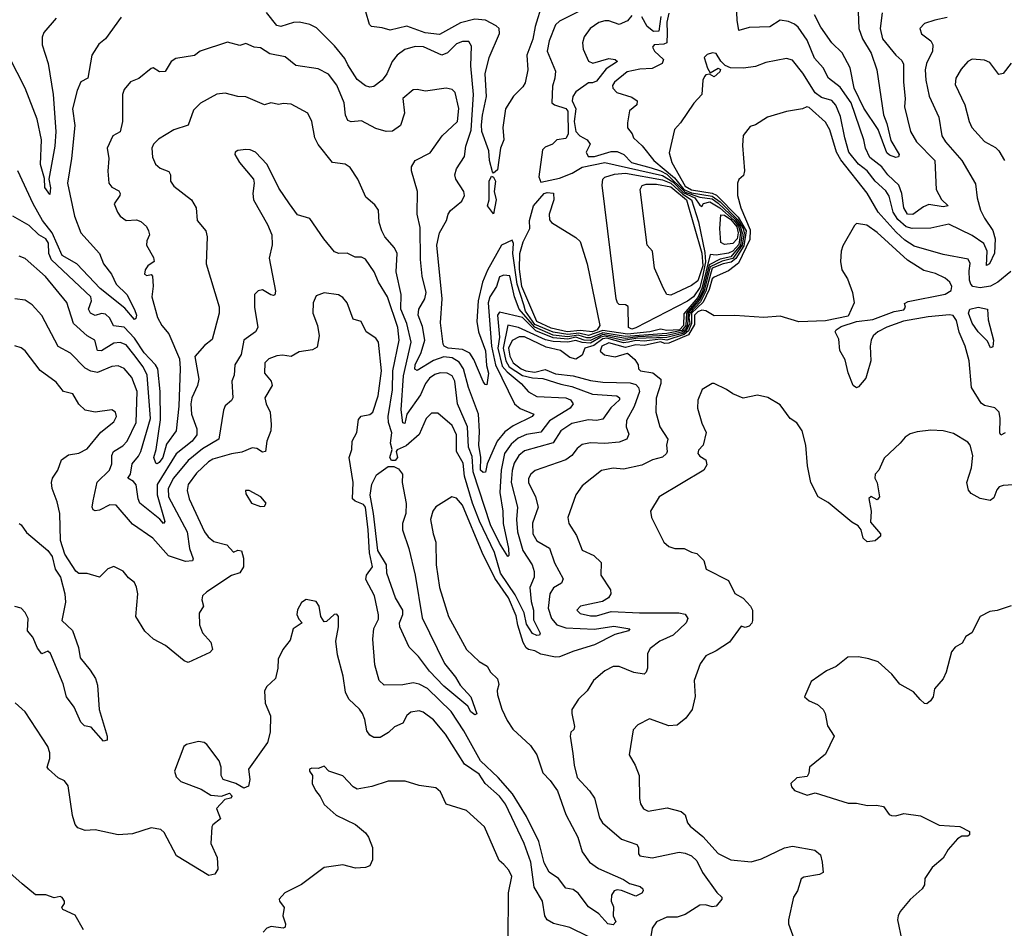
# Model space of a CAD drawing. Extents: x 1552294 to 1694791, y 811929 to 917222.
# Tile 424 of 643: x 1641398 to 1646171, y 847104 to 851508. Entities that reach past the tile are written whole.
import ezdxf

# ---------------------------------------------------------------- set-up
doc = ezdxf.new("R2010")
doc.units = 0

msp = doc.modelspace()

# ---------------------------------------------------------------- linework, layer by layer
at = {"layer": '0CON10XD'}
for points in [[(1645578.8, 851541.2), (1645569.3, 851465), (1645580.6, 851415), (1645645, 851335.5), (1645675, 851309.4), (1645682.7, 851292.7), (1645682.8, 851205), (1645691.5, 851125), (1645688.2, 851085), (1645716.7, 850965), (1645746.1, 850915), (1645834.2, 850825), (1645841.2, 850685), (1645866.4, 850636.4), (1645899.2, 850605), (1645875, 850601.1), (1645805, 850611.3), (1645779.6, 850600.4), (1645727.1, 850562.9), (1645702.6, 850565), (1645684.5, 850595), (1645674.6, 850665), (1645659.3, 850705), (1645607.5, 850755), (1645578.4, 850795), (1645519.4, 850839.4), (1645499, 850885), (1645490.2, 850925), (1645428.8, 851105), (1645375, 851181), (1645318.8, 851225), (1645293.5, 851275), (1645251, 851321), (1645215, 851408.1), (1645171.9, 851471.9), (1645155, 851486.5), (1645125, 851499.5), (1645085, 851505.5), (1645035, 851473.6), (1644935, 851470.5), (1644885, 851455.7), (1644876, 851506), (1644871.9, 851615)], [(1644135, 851559.5), (1644015, 851500.7), (1643995, 851482.1), (1643964.5, 851405.5), (1643955.3, 851355.3), (1643995, 851257.5), (1643993.2, 851225), (1643981.6, 851185), (1643978.2, 851105), (1643990.8, 851095), (1644045, 851076.6), (1644055.1, 851065.1), (1644056.9, 850953.1), (1644045, 850932.3), (1644002.5, 850925), (1643981.2, 850905), (1643945, 850889.2), (1643932.6, 850877.4), (1643915.6, 850745.6), (1643925, 850720.8), (1644015, 850739.2), (1644076.9, 850763.1), (1644125, 850792.6), (1644235, 850816.1), (1644515, 850752.1), (1644565, 850721.3), (1644615, 850669.5), (1644670.4, 850645), (1644695, 850608.2), (1644705, 850602.2), (1644712.9, 850617.2), (1644744.6, 850625.4), (1644792.3, 850595), (1644862.6, 850535), (1644882.8, 850505), (1644891.8, 850475), (1644885, 850418.4), (1644855, 850386.4), (1644835, 850375.3), (1644775, 850366.4), (1644745, 850370.3), (1644705, 850205), (1644685, 850161.9), (1644617.7, 850082.3), (1644616.6, 850025), (1644596.3, 850005), (1644535, 850000.7), (1644505, 850008.2), (1644453.1, 849995), (1644344.1, 849984.1), (1644225, 850000.6), (1644155, 849977.7), (1644108.6, 849988.6), (1644055, 849981.7), (1643985, 849992.6), (1643895, 850030.7), (1643850.9, 850095), (1643841.7, 850125), (1643810.6, 850225), (1643789.2, 850375), (1643792.9, 850422.9), (1643785, 850438.3), (1643733.8, 850415), (1643666.8, 850293.2), (1643642, 850235), (1643620.3, 850145), (1643614.9, 850045.1), (1643621.9, 849995), (1643656.6, 849903.4), (1643661.8, 849831.8), (1643670.8, 849795), (1643662.5, 849737.5), (1643655, 849738.8), (1643645, 849753.8), (1643600, 849860), (1643580.6, 849890.6), (1643545, 849908.9), (1643475, 849915.2), (1643456, 849925), (1643450.7, 849935), (1643438, 850038), (1643445.6, 850155), (1643420.3, 850415), (1643434.1, 850475), (1643466.7, 850535), (1643475.7, 850565), (1643487.4, 850582.6), (1643541.7, 850628.3), (1643554.2, 850655), (1643550.6, 850675), (1643512.7, 850735), (1643507.9, 850755), (1643516.2, 850785), (1643553.9, 850845), (1643560.7, 850895), (1643587.1, 850972.9), (1643598.4, 851145), (1643585.3, 851284.7), (1643588.9, 851378.9), (1643575, 851401.4), (1643545, 851402.1), (1643515, 851390), (1643472.3, 851347.7), (1643445, 851335.9), (1643356.1, 851376.1), (1643315, 851378.3), (1643265, 851362.9), (1643228.3, 851335), (1643204.3, 851305), (1643177.5, 851245), (1643155, 851214.7), (1643115, 851183.3), (1643095, 851181.1), (1643075, 851187.5), (1643035, 851218.5), (1642988.3, 851288.3), (1642975, 851320), (1642925, 851380.9), (1642837.4, 851467.4), (1642805, 851484), (1642755, 851496.4), (1642725, 851494.2), (1642665, 851475.2), (1642645, 851479), (1642595, 851542.9)], [(1643930.5, 851585), (1643897.3, 851475), (1643886.3, 851413.7), (1643856.5, 851335), (1643860.8, 851265), (1643848, 851202), (1643837.3, 851182.7), (1643792.7, 851137.3), (1643752.9, 851075), (1643740.8, 850985), (1643745.4, 850925), (1643729.7, 850885), (1643715, 850779.2), (1643695, 850763.3), (1643689.5, 850769.5), (1643675.6, 850825), (1643672.1, 850872.1), (1643639.1, 850965), (1643637.7, 850997.7), (1643641.6, 851045), (1643661.8, 851135), (1643654.8, 851245.2), (1643674.9, 851325.1), (1643725, 851440), (1643722.2, 851465), (1643708.6, 851478.6), (1643655.6, 851505), (1643605, 851510.8), (1643535, 851493.2), (1643434, 851436), (1643363.9, 851443.9), (1643274.4, 851475.6), (1643195, 851456.4), (1643155, 851468.7), (1643104.4, 851474.4), (1643094.3, 851485), (1643076, 851545)], [(1641575.2, 851514.8), (1641516.1, 851446.1), (1641507, 851423), (1641507.1, 851385), (1641535.9, 851295.9), (1641560.7, 851145), (1641573, 850965), (1641569.3, 850895), (1641539.3, 850735), (1641548, 850692), (1641545, 850660), (1641520.4, 850695), (1641518.7, 850738.7), (1641499.5, 850805), (1641504.2, 850925), (1641483, 851025), (1641424.7, 851175), (1641348.1, 851328.1)], [(1645895, 851518.1), (1645835, 851505.7), (1645785, 851489.2), (1645762.5, 851465), (1645769.7, 851439.7), (1645814.5, 851404.5), (1645825.6, 851385), (1645823.3, 851355), (1645794.3, 851295.7), (1645788.4, 851265), (1645790.8, 851215), (1645807.7, 851137.7), (1645854.6, 851035), (1645868.8, 850945), (1645886.9, 850915), (1645965, 850825.6), (1646032.2, 850712.2), (1646040, 850645), (1646056.7, 850585), (1646075.5, 850545.5), (1646116, 850486), (1646127.7, 850445), (1646123.8, 850376.2), (1646100, 850325), (1646085, 850316.2), (1646089, 850385), (1646072.7, 850422.7), (1646015, 850461.9), (1645903.2, 850516.8), (1645815, 850497.1), (1645725, 850494.8), (1645695, 850504.4), (1645655, 850539.4), (1645632.9, 850575), (1645613, 850653), (1645597.8, 850677.8), (1645545.7, 850725.7), (1645505.8, 850775), (1645465, 850807.8), (1645418.2, 850865), (1645397.5, 850935), (1645377.8, 851037.8), (1645355, 851092.7), (1645335, 851115.9), (1645285, 851130.2), (1645255, 851152.7), (1645195, 851248.4), (1645145, 851310.8), (1645115, 851318.8), (1645015, 851300.7), (1644965, 851280.5), (1644907.5, 851272.5), (1644844.3, 851274.3), (1644818, 851285), (1644796.4, 851306.4), (1644775, 851343.3), (1644757, 851347), (1644731.7, 851338.3), (1644716.7, 851325), (1644732.2, 851272.2), (1644745, 851250), (1644785, 851272.5), (1644795.6, 851265.6), (1644793.1, 851255), (1644765, 851230), (1644743, 851243), (1644725, 851240), (1644717.7, 851232.3), (1644710, 851215), (1644705.6, 851145), (1644666.2, 851103.8), (1644602.2, 851007.8), (1644572.5, 850975), (1644547.1, 850862.9), (1644560, 850815), (1644625, 850700.1), (1644655, 850682.7), (1644755, 850666.5), (1644776.8, 850656.8), (1644880.8, 850550.8), (1644920.4, 850485), (1644908.6, 850411.4), (1644869.9, 850350.1), (1644847.1, 850332.9), (1644808.6, 850325), (1644755, 850303.3), (1644725, 850192), (1644699.3, 850140.7), (1644646.4, 850085), (1644641.8, 850065), (1644646.1, 850035), (1644629.8, 850000.2), (1644612.8, 849987.2), (1644535, 849966.7), (1644385, 849962.3), (1644325, 849952.7), (1644235, 849973.9), (1644215, 849968.9), (1644165, 849939.1), (1644125, 849942.5), (1644095, 849953.4), (1644055, 849945), (1643985, 849947.4), (1643946.6, 849956.6), (1643815.7, 850015.7), (1643765, 850026.6), (1643741.9, 849915), (1643754.6, 849854.6), (1643771.8, 849825), (1643835, 849782.7), (1643885, 849771.2), (1643935, 849768.3), (1644021.1, 849741.1), (1644075, 849729.8), (1644175, 849693), (1644292.5, 849685), (1644306.2, 849675), (1644305.4, 849665.4), (1644264.3, 849625.7), (1644225, 849571.2), (1644195, 849565.3), (1644155, 849568.5), (1644075, 849550.7), (1644021.6, 849515), (1643983.9, 849456.1), (1643845, 849417.6), (1643817.5, 849395), (1643795, 849358.8), (1643785, 849322), (1643781.2, 849265), (1643811, 849145), (1643806, 849085), (1643812, 849025), (1643838, 848935), (1643881.8, 848865), (1643892.8, 848832.8), (1643892.9, 848805), (1643871, 848755), (1643877.5, 848687.5), (1643888.3, 848645), (1643888.7, 848598.7), (1643920.6, 848535), (1643918, 848525), (1643905, 848522.3), (1643885, 848532.9), (1643855, 848578.5), (1643843.2, 848633.2), (1643800.1, 848720.1), (1643729.1, 848825), (1643700.1, 848925), (1643627, 849077), (1643592.8, 849165), (1643554.7, 849294.7), (1643547.5, 849357.5), (1643516.2, 849415), (1643515.9, 849495), (1643495, 849540.8), (1643425, 849600.9), (1643395, 849601.2), (1643368, 849575), (1643335, 849497.1), (1643272, 849442), (1643227.9, 849422.1), (1643224, 849415), (1643229, 849385), (1643218.9, 849371.1), (1643201, 849371), (1643192.4, 849385), (1643203.9, 849425), (1643195.5, 849455), (1643202.2, 849505), (1643186.1, 849556.1), (1643184, 849584), (1643206.1, 849713.9), (1643206.6, 849805), (1643238.3, 849955), (1643231.9, 850015), (1643180.9, 850165), (1643136.9, 850235), (1643116.2, 850286.2), (1643075, 850346.2), (1643055, 850356.7), (1643025, 850356), (1642985, 850375.7), (1642945, 850374.2), (1642925, 850383.1), (1642872.1, 850445), (1642805, 850544.2), (1642745, 850562), (1642705.8, 850615.8), (1642655, 850690.6), (1642598, 850805), (1642540.8, 850865), (1642515, 850877.1), (1642495, 850878), (1642455, 850873.8), (1642443.3, 850865), (1642441.2, 850855), (1642464.2, 850815), (1642532.5, 850735), (1642535.6, 850715), (1642527.8, 850665), (1642532.4, 850635), (1642600.4, 850515), (1642621.1, 850465), (1642623, 850417), (1642608, 850352), (1642638.1, 850191.9), (1642635.8, 850174.2), (1642629.3, 850170.7), (1642615, 850173.3), (1642575, 850198.8), (1642555, 850193.8), (1642536.7, 850175), (1642535.8, 850115), (1642552.7, 850015), (1642541.1, 849995), (1642485, 849954.2), (1642471.8, 849885), (1642441.7, 849835), (1642437.3, 849785), (1642427.3, 849755), (1642431.4, 849675), (1642425, 849662), (1642395, 849635.8), (1642386.2, 849615), (1642364.1, 849475), (1642285, 849428.3), (1642215, 849370.4), (1642143.5, 849285), (1642117.9, 849235), (1642119.8, 849195), (1642210.6, 849025), (1642221.1, 848945), (1642239.1, 848895), (1642235.3, 848884.7), (1642202.4, 848882.4), (1642119.2, 848909.2), (1642044.3, 848995), (1641945, 849062.2), (1641865.3, 849155.3), (1641835, 849155.8), (1641785, 849130.9), (1641765, 849127.1), (1641755, 849131.6), (1641750, 849145), (1641754, 849175), (1641773.2, 849266.8), (1641833.3, 849325), (1641845.2, 849354.8), (1641845.6, 849395), (1641853.1, 849415), (1641897.9, 849442.1), (1641919.2, 849465), (1641962.4, 849555), (1641968.4, 849705), (1641942.7, 849772.7), (1641905, 849816.9), (1641875, 849829.6), (1641845, 849826.1), (1641775, 849797.7), (1641743.6, 849803.6), (1641715, 849818.8), (1641645, 849891.8), (1641585, 849923.6), (1641505, 850074), (1641459.6, 850125), (1641425, 850147.7), (1641375, 850154.3)], [(1641890.3, 851519.7), (1641814.2, 851415), (1641781.4, 851388.6), (1641747.8, 851335), (1641728.6, 851225), (1641695, 851206.7), (1641677.1, 851165), (1641654.7, 851075), (1641666, 850995), (1641650, 850835), (1641630, 850715), (1641664.2, 850555), (1641694.3, 850475), (1641785.2, 850375.2), (1641805.2, 850325), (1641843.8, 850275), (1641865.4, 850225.4), (1641917.1, 850175), (1641955, 850103.8), (1641964.4, 850075), (1641961.2, 850058.8), (1641955, 850054.4), (1641908.8, 850108.8), (1641788.1, 850205), (1641675, 850323.8), (1641603.5, 850365), (1641555.4, 850475), (1641509.3, 850535), (1641463.2, 850615), (1641389.2, 850775)], [(1644365, 851527.5), (1644345, 851502.5), (1644305, 851484.5), (1644255, 851501.8), (1644235, 851502.8), (1644205, 851494), (1644163.1, 851465), (1644134.6, 851425), (1644126.2, 851395), (1644130, 851365), (1644156, 851306), (1644176.2, 851296.2), (1644255, 851319.4), (1644285, 851315.3), (1644296.7, 851305), (1644241, 851269), (1644195, 851210.3), (1644175, 851201.5), (1644155, 851201.5), (1644095, 851157.9), (1644080.1, 851135), (1644076.5, 851115), (1644094.9, 851075), (1644086.5, 851015), (1644094.1, 850965), (1644112.9, 850945), (1644148.4, 850925), (1644163.8, 850905), (1644144.4, 850865), (1644154.3, 850845), (1644185, 850844.2), (1644265, 850869.4), (1644295, 850869.5), (1644327.1, 850855), (1644364.1, 850815), (1644459.2, 850789.2), (1644504.4, 850775.6), (1644535, 850758.4), (1644625, 850671.5), (1644695, 850647.4), (1644755, 850639.3), (1644785, 850618.3), (1644868.7, 850538.7), (1644890.7, 850505), (1644901.2, 850475), (1644893.2, 850415), (1644845, 850357.9), (1644793.5, 850346.5), (1644740.4, 850319.6), (1644709.6, 850195), (1644690.7, 850155), (1644630.9, 850085), (1644627.4, 850025), (1644608.6, 850001.5), (1644535, 849986.8), (1644335, 849972.5), (1644225, 849989.5), (1644165, 849964.9), (1644146.9, 849965), (1644105, 849978.5), (1644055, 849970.6), (1643985, 849978.8), (1643895, 850017.2), (1643820.2, 850105), (1643797.4, 850165), (1643775, 850266.5), (1643745, 850269.5), (1643725, 850261.8), (1643710.2, 850215), (1643677.8, 850165), (1643669.7, 850135), (1643685.8, 849925), (1643704.4, 849834.4), (1643796.4, 849646.4), (1643823.9, 849623.9), (1643890.6, 849595), (1643883.3, 849585), (1643790.6, 849539.4), (1643750.2, 849509.8), (1643713.7, 849465), (1643692.6, 849417.4), (1643664.6, 849355), (1643656.5, 849315), (1643645, 849313.5), (1643632.7, 849325), (1643634.3, 849385), (1643623.7, 849445), (1643627.8, 849512.2), (1643622.1, 849595), (1643574.3, 849724.3), (1643550.3, 849815), (1643528.2, 849848.2), (1643495, 849869), (1643455, 849874.2), (1643405, 849856.6), (1643325, 849807.5), (1643313.1, 849813.1), (1643315.6, 849835), (1643345.2, 849895), (1643362.9, 849955), (1643351.4, 850021.4), (1643330, 850075), (1643332.7, 850105), (1643362.4, 850155), (1643368.4, 850185), (1643349.1, 850265), (1643340.7, 850345), (1643340.3, 850499.7), (1643325.4, 850565), (1643327.5, 850675), (1643298.1, 850775), (1643298.1, 850795), (1643316, 850825), (1643387.6, 850862.4), (1643445.7, 850944.3), (1643521.1, 851015), (1643526.8, 851076.8), (1643510, 851155), (1643495, 851168.8), (1643465, 851176.2), (1643365, 851160.6), (1643325, 851169.2), (1643305, 851167.1), (1643255.8, 851125), (1643263.5, 851055), (1643244.5, 850995.5), (1643205, 850967.1), (1643175, 850965.5), (1643125, 850980), (1643055, 851018.2), (1643005, 851012.7), (1642989.6, 851019.6), (1642977.1, 851045), (1642970.7, 851105), (1642935, 851190.6), (1642895, 851243.1), (1642845, 851268.9), (1642736.7, 851285), (1642685, 851327.5), (1642611.5, 851341.5), (1642565, 851372), (1642535, 851374.2), (1642495, 851392), (1642465, 851382.9), (1642405, 851398.1), (1642273.3, 851355), (1642245, 851334.2), (1642155, 851318.8), (1642132, 851305), (1642103.1, 851256.9), (1642075.7, 851255.7), (1642045, 851273.8), (1642035, 851271.2), (1641976.6, 851223.4), (1641935, 851205.8), (1641905, 851169.2), (1641896.9, 851145), (1641896.4, 851013.6), (1641886.1, 850963.9), (1641850, 850945), (1641821.7, 850885), (1641830.9, 850835), (1641826, 850774), (1641830.4, 850715), (1641845, 850696.5), (1641878.8, 850678.8), (1641885.6, 850665), (1641884.4, 850655), (1641856.9, 850615), (1641871.8, 850575)], [(1644545, 851539.8), (1644534.8, 851495), (1644536.9, 851443.1), (1644534.8, 851395.2), (1644521.4, 851388.6), (1644474.2, 851385.8), (1644465.6, 851375), (1644475.4, 851355), (1644519.8, 851315), (1644513.4, 851295), (1644465, 851271.4), (1644405, 851267.6), (1644343.3, 851255), (1644281.8, 851205), (1644271.9, 851188.1), (1644272.9, 851175), (1644292.9, 851155), (1644365, 851132.5), (1644391.2, 851115), (1644390.4, 851095), (1644354, 851066), (1644345, 851007.5), (1644345, 850983.8), (1644366.9, 850955), (1644373.5, 850935), (1644416.3, 850896.3), (1644472.5, 850825), (1644571.9, 850741.9), (1644618.2, 850685), (1644655, 850668.1), (1644755, 850652.2), (1644794.2, 850624.2), (1644878.5, 850538.5), (1644905, 850495), (1644910.6, 850475), (1644901, 850415), (1644855, 850350.9), (1644803.5, 850336.5), (1644745, 850310.5), (1644716.9, 850193.1), (1644693.8, 850146.2), (1644638.9, 850085), (1644635.8, 850025), (1644624.7, 850005), (1644607.4, 849992.6), (1644535, 849976.7), (1644395, 849971.3), (1644335, 849962.6), (1644225, 849981.1), (1644165, 849952.1), (1644134.5, 849954.5), (1644095, 849968.8), (1644055, 849959.7), (1643985, 849965.2), (1643899.7, 849999.7), (1643835, 850064.1), (1643725, 850090.2), (1643715.1, 850074.9), (1643725, 849968.9), (1643715.9, 849915), (1643737.8, 849827.7), (1643760.6, 849800.6), (1643829.3, 849745), (1643865, 849703.3), (1643905, 849682), (1644045, 849674.5), (1644067.8, 849665), (1644080.8, 849645), (1644067.3, 849625), (1643967.3, 849562.7), (1643925, 849508.1), (1643855, 849497.8), (1643815, 849479), (1643780.3, 849449.7), (1643748.7, 849405), (1643732.4, 849325), (1643726.3, 849216.3), (1643739.7, 849125), (1643741.3, 849065), (1643767.5, 848945), (1643768.7, 848911.3), (1643765, 848906.2), (1643725, 848969.8), (1643680.1, 849059.9), (1643596.1, 849316.1), (1643591.2, 849391.2), (1643574.6, 849435), (1643569.9, 849535), (1643520.8, 849645), (1643507, 849755), (1643495, 849781.2), (1643470, 849795), (1643436.5, 849796.5), (1643411.4, 849788.6), (1643385, 849770), (1643364.8, 849745), (1643340.9, 849689.1), (1643275.8, 849595), (1643265, 849550), (1643255, 849554.3), (1643246.9, 849616.9), (1643258.5, 849781.5), (1643295.5, 849945), (1643275.1, 850035), (1643246.3, 850105), (1643247.4, 850175), (1643223.3, 850285), (1643228.8, 850375), (1643215, 850402.5), (1643168.9, 850455), (1643153.3, 850485), (1643140.5, 850525), (1643137.1, 850585), (1643119.8, 850609.8), (1643076.8, 850646.8), (1643038, 850735), (1643000.7, 850790.7), (1642976.8, 850806.8), (1642915, 850816), (1642845, 850903.1), (1642828.7, 850935), (1642814.7, 851014.7), (1642795.6, 851055), (1642715, 851098.1), (1642675, 851101.2), (1642655, 851095.8), (1642615, 851104.4), (1642585, 851095.6), (1642495, 851133.3), (1642455, 851135.6), (1642395, 851152.2), (1642353.8, 851146.2), (1642275, 851103.3), (1642240.4, 851069.6), (1642215, 850995.8), (1642146.1, 850973.9), (1642071.3, 850928.7), (1642046.2, 850905), (1642039.2, 850885), (1642042.1, 850842.1), (1642057.3, 850807.3), (1642078.8, 850788.8), (1642121.1, 850771.1), (1642128.6, 850755), (1642130, 850725), (1642145, 850701.2), (1642230.6, 850635), (1642253.1, 850595), (1642259.4, 850535), (1642300, 850485), (1642307.3, 850455), (1642302.7, 850325), (1642364.6, 850115.4), (1642364.5, 850085.5), (1642331.7, 849958.3), (1642295, 849928.6), (1642247.3, 849875), (1642266.2, 849765), (1642260.6, 849735), (1642233.3, 849675), (1642228.6, 849645), (1642231.9, 849595), (1642257.2, 849525), (1642257.8, 849495), (1642235, 849464.8), (1642156.5, 849403.5), (1642064.9, 849255), (1642064.9, 849205), (1642101.8, 849075), (1642095, 849065.6), (1642077.4, 849087.4), (1641981.4, 849165), (1641973, 849185), (1641962.9, 849252.9), (1641949.7, 849269.7), (1641922, 849285), (1641935.3, 849304.7), (1641944, 849355), (1641975, 849392.3), (1641986, 849415), (1642033.2, 849575), (1642015.7, 849785), (1641996.5, 849825), (1641951.6, 849885)], [(1644507, 851523.1), (1644497.3, 851452.7), (1644470.9, 851450.9), (1644440.3, 851475), (1644415, 851522.2)], [(1645463.5, 851545), (1645466.1, 851465), (1645483.3, 851415), (1645525.6, 851345), (1645553.5, 851265), (1645586, 851046), (1645602.1, 851005), (1645621.7, 850921.7), (1645662.2, 850855), (1645657.8, 850842.2), (1645645, 850840.5), (1645615, 850850.6), (1645602.4, 850862.4), (1645560.6, 850975), (1645489.6, 851079.6), (1645444.1, 851175), (1645424.4, 851275), (1645385, 851347.1), (1645334.8, 851394.8), (1645281.2, 851471.2), (1645250.9, 851530.9)], [(1646205, 851296.2), (1646165, 851246.2), (1646145, 851242), (1646100.8, 851300.9), (1646075, 851312), (1646015, 851315.8), (1645995, 851304.4), (1645961.7, 851268.3), (1645935.6, 851225), (1645933.6, 851193.6), (1645980.5, 851095), (1646000.5, 851015), (1646014.5, 850985), (1646075, 850917.1), (1646128.1, 850888.1), (1646145, 850872.5), (1646171.8, 850825)], [(1646202.6, 850287.4), (1646140.6, 850235), (1646104.1, 850215.9), (1646055, 850208.1), (1646018.2, 850215), (1646008.4, 850225), (1646002.4, 850245), (1646000.2, 850289.8), (1646006.1, 850326.1), (1645996.3, 850346.3), (1645875, 850369.7), (1645735, 850410), (1645689.4, 850439.4), (1645647.4, 850477.4), (1645560.4, 850575), (1645506.1, 850666.1), (1645378.1, 850828.1), (1645358.2, 850865), (1645325, 850973.3), (1645305, 851010.9), (1645225, 851081.4), (1645214.2, 851085.8), (1645192.5, 851075), (1645115, 851063.3), (1645024.1, 851035.9), (1644965, 850997.5), (1644939.3, 850990.7), (1644905, 850946.7), (1644902.6, 850897.4), (1644912.1, 850775), (1644907.3, 850752.7), (1644885, 850733.3), (1644878.6, 850715), (1644878.1, 850655), (1644894, 850595), (1644939.3, 850489.3), (1644938, 850442), (1644882.3, 850327.7), (1644835, 850290), (1644765, 850260.4), (1644755, 850250.9), (1644740.8, 850199.2), (1644710.8, 850139.2), (1644654.9, 850085), (1644654.8, 850035), (1644639.9, 850000.1), (1644618.9, 849981.1), (1644535, 849955), (1644505, 849959.8), (1644425, 849950.1), (1644385, 849952.6), (1644349.6, 849945), (1644325, 849941.6), (1644245, 849963.5), (1644225, 849961.6), (1644181, 849929), (1644137.8, 849915), (1644125, 849881.5), (1644095, 849862.7), (1644065, 849870.8), (1644020.5, 849905), (1643950.9, 849920.9), (1643845, 849970.8), (1643820.1, 849969.9), (1643785, 849953), (1643768.5, 849915), (1643775, 849877.6), (1643791.1, 849845), (1643829.5, 849815), (1643852.1, 849805), (1643895, 849799.5), (1643945, 849812.3), (1643995, 849791.9), (1644081.3, 849781.3), (1644165, 849759.5), (1644225, 849750.3), (1644357.2, 849747.2), (1644385, 849739.8), (1644398, 849725), (1644402.2, 849705), (1644377.4, 849632.6), (1644339.1, 849565), (1644338.9, 849535), (1644351.1, 849498.9), (1644341.9, 849475), (1644305, 849460), (1644235, 849453.4), (1644165, 849456.7), (1644125, 849448.5), (1644100.4, 849429.6), (1644074.7, 849395.3), (1644046.1, 849373.9), (1643897.3, 849322.7), (1643875.6, 849305), (1643864.6, 849284.6), (1643864.7, 849264.7), (1643898.9, 849195), (1643912.2, 849145), (1643883.4, 849066.6), (1643885.2, 849015), (1643905, 848981.6), (1643966, 848946), (1643990.2, 848875), (1644033.1, 848796.9), (1644025, 848777.3), (1643985.8, 848754.2), (1643968.8, 848725), (1643960.7, 848655), (1643975.7, 848605), (1644001.9, 848575), (1644045, 848560.2), (1644185, 848553), (1644278.3, 848568.3), (1644356, 848556), (1644350, 848545), (1644282.6, 848527.4), (1644185, 848477.5), (1644085, 848447.6), (1644015, 848419.1), (1643995, 848418), (1643925, 848433.1), (1643895, 848448.1), (1643865, 848454.3), (1643853.3, 848463.3), (1643839.6, 848489.6), (1643812.5, 848572.5), (1643805, 848618.8), (1643767.9, 848705), (1643701.4, 848801.4), (1643640.4, 848925), (1643545, 849153.9), (1643515, 849189.2), (1643492.5, 849195), (1643415, 849146.2), (1643401.4, 849125), (1643390, 849085)], [(1643695, 850566.7), (1643665.5, 850605), (1643674.6, 850635), (1643674.2, 850725.8), (1643685, 850748.8), (1643695, 850744.4), (1643704.7, 850724.8), (1643699.1, 850675), (1643707.8, 850635), (1643695, 850566.7)], [(1644365, 850007.6), (1644349.6, 850015), (1644347.3, 850117.3), (1644335, 850125.7), (1644305, 850127.5), (1644295.5, 850135.5), (1644290, 850155), (1644221.8, 850705), (1644224.5, 850735), (1644234.4, 850745), (1644281.7, 850758.3), (1644335, 850763.2), (1644515, 850730.8), (1644555, 850715.3), (1644612.6, 850662.6), (1644655.6, 850635), (1644688.2, 850528.2), (1644720, 850380), (1644723.4, 850333.4), (1644708.1, 850261.9), (1644695, 850210.4), (1644665, 850164.9), (1644635, 850142.8), (1644385, 850013.6), (1644365, 850007.6)], [(1644555, 850173.1), (1644535.5, 850175.5), (1644518.6, 850205), (1644475, 850303.3), (1644465.5, 850385), (1644440, 850415), (1644406.4, 850685), (1644415.9, 850704.1), (1644435, 850710.7), (1644485, 850710.7), (1644555, 850697), (1644630, 850635), (1644705, 850376.2), (1644710.4, 850315), (1644685, 850241.3), (1644655, 850219.2), (1644555, 850173.1)], [(1644175, 849994.6), (1644115, 850000.6), (1644052.6, 849995), (1643975, 850012.2), (1643904.6, 850045), (1643832.4, 850215), (1643821.3, 850298.7), (1643822.4, 850375), (1643839.7, 850430.3), (1643872, 850495), (1643870.4, 850535), (1643888.9, 850605), (1643940.8, 850665), (1643955, 850670.2), (1643986.8, 850666.8), (1643987.1, 850635), (1643964.6, 850564.6), (1643966.9, 850536.9), (1643976.7, 850525), (1644095, 850452), (1644115, 850432), (1644148.5, 850325), (1644186.4, 850143.6), (1644211.2, 850025), (1644197.6, 850005), (1644175, 849994.6)], [(1641871.8, 850575), (1641885.6, 850555), (1641915, 850533.6), (1641965, 850536.9), (1641985, 850530), (1642013.1, 850505), (1642023.1, 850485), (1642028, 850465), (1642014.3, 850435.7), (1642013.3, 850415), (1642046.9, 850355), (1642050, 850335), (1642020, 850315), (1642006.7, 850295), (1642003.3, 850275), (1642015, 850267.5), (1642035, 850272.5), (1642042.5, 850265), (1642045.9, 850215.9), (1642038.9, 850165), (1642065.8, 850065), (1642088.1, 850025), (1642121.8, 849985), (1642173.2, 849863.2), (1642176.6, 849816.6), (1642169, 849635), (1642157, 849515), (1642110.2, 849449.8), (1642092.5, 849385), (1642075, 849362), (1642065, 849355.5), (1642057.9, 849357.9), (1642048.6, 849385), (1642060.2, 849425), (1642081.6, 849568.4), (1642078.8, 849705), (1642068.4, 849815), (1642056.7, 849835), (1642002.3, 849892.3), (1641955, 849964.8), (1641905, 850017.2), (1641853.3, 850023.3), (1641835, 850061.5), (1641815, 850079.8), (1641795, 850083), (1641765, 850073.3), (1641741.1, 850085), (1641732.5, 850105), (1641746.1, 850145), (1641743.1, 850165), (1641553.3, 850343.3), (1641539.2, 850375), (1641537.7, 850425), (1641525, 850444.9), (1641490.9, 850465), (1641445, 850509.7), (1641365, 850555.5)], [(1644815, 850418.1), (1644797.4, 850427.4), (1644792.8, 850495), (1644797.6, 850562.4), (1644815, 850559.7), (1644845, 850539.9), (1644875, 850503.8), (1644880.8, 850475), (1644876.5, 850445), (1644855, 850423.3), (1644815, 850418.1)], [(1646175, 849505.8), (1646155, 849494.3), (1646148.9, 849505), (1646151.9, 849575), (1646145.8, 849605), (1646125, 849626.1), (1646075, 849638.3), (1646058.5, 849648.5), (1646012.8, 849725), (1646001.2, 849855), (1645981, 849925), (1645952.8, 849992.8), (1645939.4, 850049.4), (1645923.2, 850073.2), (1645905, 850076.5), (1645803, 850067), (1645683.1, 850046.9), (1645602.1, 850017.9), (1645558.8, 849995), (1645535.5, 849975), (1645525.6, 849955), (1645521.1, 849925), (1645524.3, 849855), (1645506.9, 849793.1), (1645500, 849770), (1645465, 849728.8), (1645455, 849724), (1645439.2, 849735), (1645415, 849796.7), (1645399.5, 849859.5), (1645374.5, 849905), (1645369.1, 849959.1), (1645351.2, 849995), (1645356, 850005), (1645379.8, 850020.2), (1645454.5, 850045.5), (1645533.3, 850055), (1645637, 850093), (1645685, 850102), (1645692.5, 850115), (1645688.3, 850131.7), (1645705, 850142.5), (1645885, 850177.2), (1645914.5, 850195), (1645917.2, 850215), (1645907.1, 850235), (1645884.4, 850255), (1645837.4, 850277.4), (1645781.7, 850291.7), (1645702.5, 850342.5), (1645555, 850475.7), (1645505, 850512.5), (1645455, 850520), (1645445, 850510), (1645388.3, 850411.7), (1645380, 850385), (1645376.7, 850335), (1645383.8, 850295), (1645411.7, 850251.7), (1645436.1, 850186.1), (1645443.3, 850135), (1645415, 850071.2), (1645305, 850048.1), (1645175, 850043.6), (1645085, 850070), (1645005, 850064.4), (1644865, 850074.4), (1644765, 850073.1), (1644725, 850096.7), (1644705, 850099.8), (1644685, 850091.2), (1644670, 850075), (1644670.3, 850029.7), (1644639.7, 849980.3), (1644545, 849940.4), (1644525, 849938.9), (1644505, 849945.6), (1644425, 849928.4), (1644385, 849931.4), (1644335, 849918.7), (1644255, 849942.2), (1644220.3, 849925), (1644211.5, 849901.5), (1644233.1, 849883.1), (1644285, 849873.9), (1644345, 849891.2), (1644380.9, 849860.9), (1644396.2, 849835), (1644398.8, 849815), (1644407.5, 849805), (1644466.8, 849796.8), (1644506, 849765), (1644506.2, 849743.8), (1644483.5, 849673.5), (1644481.8, 849605), (1644500.8, 849535), (1644540, 849475), (1644533.8, 849445), (1644537.3, 849415), (1644534.5, 849405), (1644515, 849387.5), (1644466.2, 849373.8), (1644415, 849349.2), (1644325, 849329.2), (1644275, 849333.8), (1644218, 849322), (1644125, 849248.6), (1644094.3, 849205), (1644055.6, 849095), (1644060, 849065), (1644097.6, 849007.6), (1644125, 848936), (1644180.9, 848910.9), (1644216.6, 848876.6), (1644215.5, 848815), (1644262.9, 848745), (1644264.2, 848725), (1644252, 848705), (1644223, 848687), (1644185, 848679.1), (1644116.7, 848665), (1644099.2, 848645), (1644115, 848628.9), (1644165, 848617.9), (1644195, 848618), (1644265, 848640), (1644402.8, 848632.8), (1644593, 848633), (1644625, 848625.8), (1644638, 848605), (1644628.6, 848585), (1644566.2, 848523.8), (1644501.4, 848495), (1644455, 848460), (1644442.2, 848435), (1644441.1, 848365), (1644435.4, 848344.6), (1644425, 848335.7), (1644375.7, 848344.3), (1644305, 848372.2), (1644275, 848372.2), (1644235, 848351.1), (1644179.2, 848305), (1644150, 848255), (1644107.1, 848215), (1644075.6, 848165), (1644074.4, 848145), (1644088.6, 848081.4), (1644085, 848067.5), (1644070, 848055), (1644066.2, 848035), (1644080.5, 847950.5), (1644085.7, 847895), (1644100.4, 847835), (1644160.7, 847770.7), (1644185.3, 847735.3), (1644208.4, 847638.4), (1644224.3, 847614.3), (1644315, 847536.2), (1644390.3, 847510.3), (1644398.1, 847495), (1644398, 847465), (1644405, 847454.3), (1644465, 847444.6), (1644595, 847472), (1644625, 847468), (1644655.2, 847455.2), (1644680.6, 847430.6), (1644709.1, 847375), (1644777, 847277), (1644802, 847255), (1644802.5, 847245), (1644775, 847211.4), (1644755, 847207.8), (1644722.1, 847217.9), (1644695, 847216.7), (1644625, 847170), (1644585, 847158.2), (1644535, 847157.1), (1644485, 847134.5), (1644464.1, 847105), (1644447, 846993)], [(1641951.6, 849885), (1641915, 849931.2), (1641885, 849943.4), (1641855, 849939.4), (1641795, 849902.5), (1641775, 849903.8), (1641761.9, 849955), (1641725, 849975.5), (1641658.8, 850035), (1641627, 850137), (1641523.3, 850263.3), (1641425, 850350), (1641395, 850360.8)], [(1643390, 849085), (1643402, 849015), (1643415.8, 848975), (1643417.1, 848865), (1643434.1, 848755), (1643476.5, 848615), (1643564.8, 848454.8), (1643625, 848397.5), (1643663.8, 848375), (1643681.2, 848345), (1643715, 848312.5), (1643721.4, 848285), (1643713.7, 848256.3), (1643715.3, 848235), (1643735, 848165.6), (1643761, 848111), (1643789.4, 848069.4), (1643875, 847989.2), (1643905.3, 847945), (1643935, 847857.1), (1643970.4, 847820.4), (1644005, 847769.4), (1644045.4, 847655), (1644077.2, 847597.2), (1644104.6, 847545), (1644124.6, 847474.6), (1644160, 847425), (1644203.9, 847393.9), (1644325, 847340), (1644355, 847320.9), (1644405.8, 847305.8), (1644419.2, 847295), (1644421.4, 847285), (1644415, 847274.3), (1644385, 847259.4), (1644315, 847287.3), (1644295, 847290), (1644280, 847285), (1644267.5, 847265), (1644266.2, 847235), (1644277.3, 847207.3), (1644274.5, 847165), (1644287.5, 847135), (1644275, 847120), (1644249.1, 847125), (1644205, 847173.4), (1644155, 847207.1), (1644105, 847274.5), (1644081.1, 847291.1), (1644045, 847299.1), (1644010, 847345), (1643965, 847376.5), (1643941.2, 847421.2), (1643915.2, 847525), (1643855.6, 847645.6), (1643786.9, 847755), (1643717.2, 847835), (1643631.9, 847915), (1643551.4, 848061.4), (1643489.6, 848155), (1643375, 848266.8), (1643335, 848286.8), (1643306.2, 848293.8), (1643255, 848283.8), (1643165, 848281.9), (1643140.9, 848305), (1643120.7, 848380.7), (1643110, 848505), (1643115, 848557.5), (1643137.3, 848602.7), (1643137.3, 848622.7), (1643118.9, 848715), (1643076, 848795), (1643080, 848815), (1643108.4, 848855), (1643094.2, 848924.2), (1643087.3, 849035), (1643074.2, 849145), (1643065, 849157.9), (1643023.9, 849173.9), (1643012.2, 849185), (1643014.3, 849265), (1642995.3, 849385), (1643007.7, 849425), (1643010, 849465), (1643033, 849507), (1643040, 849570), (1643054.4, 849585.6), (1643095, 849593.5), (1643110.3, 849605), (1643135.3, 849685.3), (1643152.1, 849805), (1643137.1, 849945), (1643124.1, 849964.1), (1643078, 849995), (1643053.3, 850045), (1643015, 850056.7), (1642985.4, 850135), (1642965, 850160.6), (1642943.6, 850173.6), (1642875, 850184.5), (1642835, 850169.2), (1642820.4, 850135), (1642819.5, 850085), (1642841.6, 850025), (1642849.3, 849975), (1642839.8, 849920.2), (1642817.8, 849907.8), (1642752.7, 849897.3), (1642715, 849874.4), (1642671.8, 849881.8), (1642645, 849878.5), (1642605.6, 849864.4), (1642586.8, 849845), (1642585.4, 849795), (1642616.7, 849755), (1642622.2, 849735), (1642586, 849675), (1642592.5, 849645), (1642612.7, 849605), (1642617.4, 849545), (1642615.8, 849515), (1642597.1, 849465), (1642589.2, 849415), (1642575, 849411.1), (1642548.6, 849428.6), (1642525, 849432), (1642475, 849410.8), (1642425, 849403.5), (1642335, 849377.7), (1642313.1, 849365), (1642255, 849310.3), (1642214.8, 849255), (1642209.7, 849225), (1642219.2, 849185), (1642295, 849025.6), (1642311.6, 849001.6), (1642339.3, 848979.3), (1642402.2, 848962.2), (1642435, 848927.5), (1642456.2, 848936.2), (1642473.6, 848933.6), (1642482.7, 848897.3), (1642484, 848855), (1642465, 848826.2), (1642425, 848814.2), (1642305, 848734.5), (1642284.6, 848715), (1642280.9, 848695), (1642289.5, 848665), (1642268.1, 848631.9), (1642269.7, 848575), (1642285.3, 848535.3), (1642325, 848490), (1642332.9, 848455), (1642319.3, 848440.7), (1642215, 848391.4), (1642195, 848400), (1642105, 848474.4), (1642046.9, 848505), (1642004.7, 848544.7), (1641961.1, 848615), (1641970.9, 848725), (1641965, 848756.7), (1641955, 848780), (1641925, 848802.5), (1641900, 848835), (1641855, 848858), (1641825, 848846.2), (1641785, 848806), (1641725, 848824), (1641685, 848823.8), (1641671.2, 848835), (1641617.3, 848917.3), (1641596.4, 848983.6), (1641593.2, 849115), (1641580.7, 849170.7), (1641555.7, 849235), (1641552.5, 849265), (1641557.5, 849285), (1641584, 849325), (1641600.8, 849375), (1641635, 849398.6), (1641685, 849406.5), (1641725, 849426.9), (1641791.5, 849508.5), (1641855, 849558), (1641866.9, 849585), (1641862, 849605), (1641845, 849617.5), (1641764.3, 849605.7), (1641715, 849614.4), (1641684.7, 849644.7), (1641656, 849695), (1641610, 849705), (1641575, 849750), (1641497.9, 849807.9), (1641425, 849902.5), (1641405, 849917.5), (1641375, 849927.5)], [(1646105, 849917.5), (1646089.7, 849949.8), (1646045, 849994.5), (1646015, 850037.3), (1645998.1, 850085), (1646004.7, 850105), (1646045, 850114.4), (1646090, 850105), (1646093, 850053), (1646119.1, 849955), (1646115, 849922.5), (1646105, 849917.5)], [(1646215, 849252.5), (1646165, 849250), (1646146.8, 849243.2), (1646135, 849228.8), (1646120, 849190), (1646102.4, 849177.6), (1646055, 849187.5), (1646011.1, 849211.1), (1645997, 849227), (1645989.4, 849265), (1646012.5, 849335), (1646018.9, 849395), (1646006.2, 849445), (1645995, 849460), (1645925, 849502.5), (1645875, 849514.2), (1645815, 849518.6), (1645749.2, 849510.8), (1645715, 849500), (1645690, 849485), (1645666.2, 849455), (1645588.3, 849381.7), (1645562.5, 849325), (1645546, 849305), (1645544.2, 849285), (1645555, 849262.5), (1645566.9, 849195), (1645555, 849180), (1645525.9, 849195.9), (1645515, 849187.5), (1645526.7, 849125), (1645523, 849073), (1645571.2, 849015), (1645571.2, 849005), (1645545, 848981.2), (1645506.7, 848976.7), (1645486.7, 848995), (1645477.5, 849035), (1645463.3, 849055), (1645431.7, 849071.7), (1645317.1, 849167.1), (1645268.8, 849195), (1645233.1, 849265), (1645216.7, 849345), (1645208.6, 849445), (1645191.2, 849515), (1645165, 849553.3), (1645133.8, 849575), (1645085, 849641.2), (1645025, 849676), (1644975, 849687.5), (1644905, 849674), (1644855, 849694.2), (1644825, 849715.8), (1644765, 849743.8), (1644755, 849743.8), (1644706.7, 849715), (1644686, 849664), (1644684.2, 849625), (1644705, 849552.5), (1644726.1, 849506.1), (1644711.2, 849445), (1644689.5, 849420.5), (1644685.8, 849405), (1644695, 849392.2), (1644724.7, 849374.7), (1644730, 849350), (1644714.2, 849325), (1644498, 849195), (1644456.7, 849125), (1644461.2, 849095), (1644521.2, 848975), (1644544.4, 848954.4), (1644574.1, 848944.1), (1644620, 848945), (1644655, 848926.7), (1644680.7, 848920.7), (1644715, 848886.7), (1644726.7, 848845), (1644835, 848789.2), (1644865, 848726.7), (1644905, 848703.3), (1644941.2, 848665), (1644950, 848645), (1644950, 848595), (1644947.7, 848582.3), (1644935, 848567.5), (1644915, 848562.5), (1644895, 848567.5), (1644838.6, 848491.4), (1644775, 848448.1), (1644725, 848424), (1644697.1, 848385), (1644668.1, 848305), (1644673.2, 848226.8), (1644658.6, 848165), (1644628.3, 848121.7), (1644585, 848088.9), (1644545, 848085.2), (1644451.7, 848118.3), (1644395, 848090), (1644372.9, 848065), (1644352.5, 847945), (1644381.9, 847895), (1644402, 847845), (1644403, 847733), (1644407.1, 847707.1), (1644422.4, 847682.4), (1644445, 847671.9), (1644537.2, 847687.2), (1644605, 847670.6), (1644623.5, 847653.5), (1644635.6, 847615), (1644648.1, 847598.1), (1644709.4, 847549.4), (1644785, 847467.1), (1644845, 847436.4), (1644945, 847425.5), (1644995, 847440), (1645105, 847493.6), (1645145, 847502.5), (1645253.2, 847483.2), (1645279.7, 847459.7), (1645288.8, 847425), (1645293.8, 847375), (1645275.5, 847364.5), (1645198.8, 847351.2), (1645185.9, 847344.1), (1645169.2, 847285), (1645150, 847255), (1645125.7, 847145), (1645125.7, 847125), (1645151.5, 847055)], [(1643605, 848138.8), (1643585, 848153.3), (1643571.2, 848181.2), (1643455, 848278), (1643385, 848349.6), (1643331.9, 848421.9), (1643286.1, 848466.1), (1643240.7, 848565), (1643238.8, 848585), (1643255.8, 848625), (1643255.8, 848645), (1643220.4, 848705), (1643178.7, 848825), (1643176.1, 848866.1), (1643133.9, 848935), (1643113.5, 849115), (1643096.6, 849203.4), (1643105, 849256.2), (1643127.7, 849302.3), (1643185, 849341.8), (1643212.5, 849342.5), (1643235, 849330.6), (1643253.3, 849305), (1643251.9, 849265), (1643272.5, 849162.5), (1643269.6, 849115), (1643254.1, 849065), (1643254.8, 849034.8), (1643285.4, 848945), (1643315.8, 848815), (1643348.6, 848608.6), (1643458, 848388), (1643511.3, 848321.3), (1643533, 848283), (1643585.6, 848225), (1643615, 848143.3), (1643605, 848138.8)], [(1642565, 849147.5), (1642585, 849150), (1642592.5, 849165), (1642566.7, 849195), (1642510, 849225), (1642493.6, 849226.4), (1642495, 849210), (1642522.5, 849165), (1642565, 849147.5)], [(1641395, 849065.7), (1641405, 849060), (1641431.5, 849021.5), (1641535.5, 848935.5), (1641556.5, 848906.5), (1641570, 848845), (1641596.5, 848805), (1641617.9, 848725), (1641620.4, 848685), (1641602.7, 848595), (1641655, 848547.1), (1641683.2, 848465), (1641692.1, 848415), (1641740, 848355), (1641765.6, 848315), (1641775, 848282.5), (1641784.4, 848165), (1641822.9, 848035), (1641823.1, 848015), (1641805, 848010.3), (1641745, 848079.2), (1641712.5, 848085), (1641695, 848103.3), (1641662.9, 848175), (1641625, 848226.2), (1641608.5, 848288.5), (1641548, 848435), (1641535, 848446.7), (1641505, 848433.8), (1641485, 848461.2), (1641462, 848515), (1641435.5, 848545), (1641438.9, 848605), (1641424.6, 848635), (1641405, 848656.2), (1641375, 848663.8)], [(1644153.7, 847063.7), (1644065, 847108.4), (1643986.3, 847126.3), (1643955, 847145.4), (1643943.9, 847163.9), (1643932.2, 847235), (1643892.5, 847302.5), (1643875.8, 847425), (1643844.4, 847515), (1643752.7, 847705), (1643724.3, 847744.3), (1643655.4, 847805.4), (1643625, 847851.5), (1643555, 847898.7), (1643463.2, 848045), (1643405, 848113.6), (1643355, 848151.5), (1643335, 848158.2), (1643295, 848151.5), (1643275.6, 848135), (1643255, 848098.6), (1643215, 848080), (1643186.5, 848053.5), (1643145, 848027.8), (1643115, 848028.5), (1643095, 848040), (1643081.2, 848061.2), (1643071.6, 848115), (1643059.7, 848145), (1643045, 848166.5), (1642994, 848214), (1642978.5, 848248.5), (1642966.5, 848326.5), (1642939.1, 848429.1), (1642930.5, 848495), (1642944.4, 848565), (1642944, 848615), (1642935, 848625.8), (1642922.5, 848625), (1642885, 848590), (1642875, 848588.8), (1642857.5, 848615), (1642850, 848665), (1642835, 848687.5), (1642787, 848697), (1642765, 848682.5)], [(1642765, 848682.5), (1642745, 848647.5), (1642742, 848625), (1642751.9, 848601.9), (1642767.5, 848585), (1642723.8, 848555), (1642709.1, 848500.9), (1642673.8, 848455), (1642651.2, 848408.8), (1642650, 848365), (1642638.1, 848315), (1642597.1, 848275), (1642585.6, 848255), (1642588.1, 848195), (1642613.4, 848133.4), (1642612, 848055), (1642599.5, 848005), (1642507.7, 847875), (1642514.5, 847825.5), (1642507, 847793), (1642485, 847782.5), (1642446.7, 847805), (1642385, 847824.2), (1642374.4, 847845), (1642375.7, 847885), (1642365.5, 847915.5), (1642306.2, 847995), (1642292.5, 848005), (1642265, 848009.4), (1642207.5, 847995), (1642194, 847985), (1642149.2, 847865), (1642157.3, 847837.3), (1642178.8, 847815), (1642278.3, 847778.3), (1642325, 847748.6), (1642376.2, 847743.8), (1642415, 847759.2), (1642428.8, 847745), (1642420, 847735), (1642392.3, 847727.7), (1642352.9, 847685), (1642372, 847635), (1642334.4, 847605.6), (1642329.2, 847595), (1642324.4, 847515), (1642356.3, 847446.3), (1642359.5, 847390.5), (1642344.1, 847365.9), (1642315, 847359.2), (1642159.2, 847455), (1642098.2, 847568.2), (1642082.2, 847582.2), (1642035, 847590), (1641945, 847561.2), (1641875, 847556.2), (1641765, 847581.4), (1641715, 847577.1), (1641680.2, 847590.2), (1641666.9, 847606.9), (1641655, 847650), (1641633.6, 847793.6), (1641615, 847818.8), (1641585, 847833.8), (1641538, 847875), (1641532, 847885), (1641544, 847926), (1641544, 847955), (1641534.6, 847985), (1641425, 848153.1), (1641377.2, 848197.2)], [(1646205, 848666.2), (1646136.1, 848643.9), (1646101.2, 848638.8), (1646054.2, 848615.8), (1646013.9, 848536.1), (1645985, 848517.5), (1645967.5, 848485), (1645933.6, 848466.4), (1645915.9, 848444.1), (1645888.8, 848345), (1645875, 848313.3), (1645833.3, 848265), (1645826.7, 848225), (1645813.9, 848206.1), (1645795, 848192.5), (1645785, 848193.3), (1645763, 848213), (1645730.5, 848250.5), (1645665, 848286.7), (1645626.2, 848335), (1645560, 848395), (1645515, 848410), (1645465, 848418.8), (1645412.3, 848417.7), (1645357, 848373), (1645308.8, 848351.2), (1645235, 848300), (1645203.3, 848225), (1645225, 848206.7), (1645265, 848188.8), (1645292.5, 848165), (1645303.3, 848145), (1645314, 848085), (1645346.2, 848035), (1645305, 847947.5), (1645227.5, 847885), (1645223.3, 847855), (1645215, 847840), (1645165, 847833.8), (1645136.7, 847805), (1645139.3, 847789.3), (1645155, 847771.2), (1645215, 847748.8), (1645255, 847760.8), (1645415, 847710.6), (1645455, 847710.8), (1645508.3, 847698.3), (1645551.2, 847701.2), (1645585, 847693.8), (1645613.3, 847655), (1645625, 847650), (1645645, 847649.2), (1645685, 847660), (1645765, 847649.2), (1645855, 847604), (1645955, 847597.5), (1646003, 847573), (1646002.5, 847557.5), (1645995, 847550), (1645965, 847550), (1645945, 847537.5), (1645898.8, 847485), (1645875.7, 847444.3), (1645821.2, 847398.8), (1645786.2, 847345), (1645783.8, 847315), (1645773.8, 847295), (1645715, 847243.3), (1645666.7, 847185), (1645656.2, 847163.8), (1645654.2, 847144.2), (1645673.8, 847045)], [(1643766.4, 847043.6), (1643767.3, 847275), (1643784.7, 847355), (1643770, 847385), (1643745, 847412.9), (1643722.5, 847432.5), (1643651.9, 847595), (1643565, 847674.4), (1643466, 847705), (1643438.2, 847765), (1643416, 847785), (1643335, 847796), (1643266.7, 847816.7), (1643225, 847817.5), (1643183.9, 847816.1), (1643105, 847791.2), (1643035, 847777.5), (1643015, 847788.8), (1642965, 847842.9), (1642897.5, 847865), (1642875, 847890), (1642845, 847877.5), (1642815, 847880), (1642803.3, 847875), (1642803.3, 847865), (1642817.5, 847845), (1642816.2, 847805), (1642831.7, 847771.7), (1642855, 847743.3), (1642875, 847704.2), (1642932.2, 847652.2), (1643026.6, 847606.6), (1643075, 847566), (1643090, 847545), (1643109.2, 847495), (1643108, 847435), (1643095, 847406.7), (1643075, 847399.2), (1643025.9, 847395.9), (1642965, 847410.8), (1642875, 847399.2), (1642764.1, 847315.9), (1642684.2, 847275.8), (1642656.7, 847245), (1642657.5, 847235), (1642681.2, 847205), (1642673.8, 847165), (1642686.7, 847125), (1642685, 847110), (1642675, 847104.4), (1642617.5, 847112.5), (1642595.7, 847104.3), (1642579.2, 847085)], [(1641707, 847097), (1641667, 847167), (1641607.5, 847195), (1641603.3, 847205), (1641615.9, 847224.1), (1641616.2, 847235), (1641605, 847253.8), (1641595, 847258), (1641565, 847252), (1641525, 847266.2), (1641475, 847266.2), (1641409.7, 847319.7), (1641305, 847412.5)]]:
    msp.add_lwpolyline(points, dxfattribs=at)

doc.saveas('drawing.dxf')
